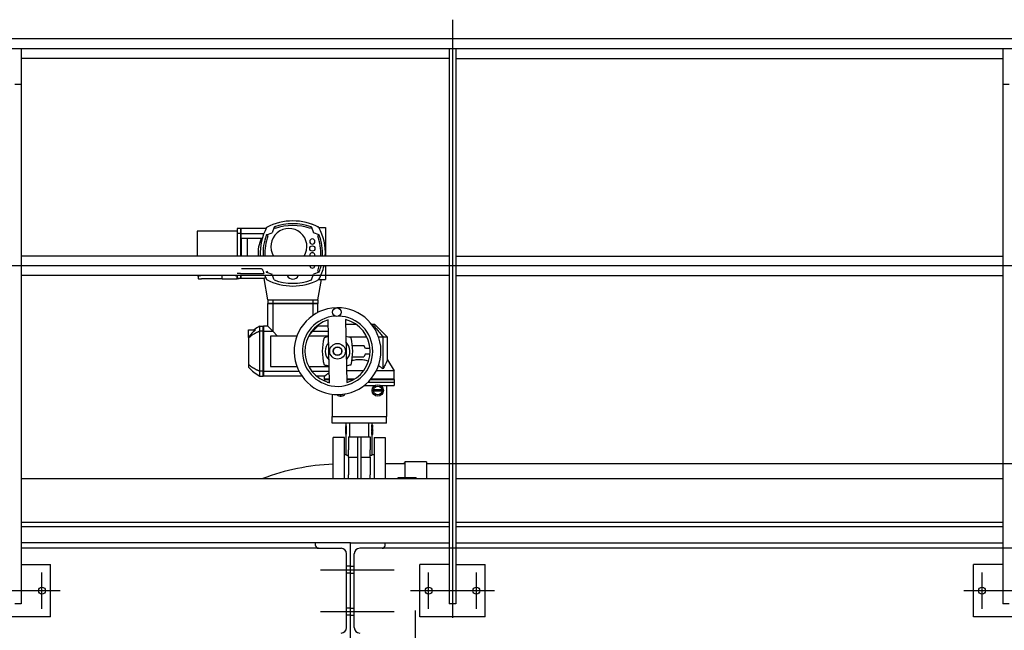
# Model space of a CAD drawing. Extents: x -89225 to 110569, y 13360 to 87647.
# Tile 391 of 478: x 79856 to 82122, y 66833 to 68239. Entities that reach past the tile are written whole.
import ezdxf

# ---------------------------------------------------------------- set-up
doc = ezdxf.new("R2010")
doc.units = 0
doc.layers.add('Iv-Lines 035', color=4, linetype='Continuous')

# ---------------------------------------------------------------- blocks, each defined once
blk = doc.blocks.new('Bordes been 4 ZAZ')
for p, q in [((1197655.1, -963131.1, 1600), (1197655.1, -964508.4, 1600)), ((1204275.1, -963175.4, 1600), (1196463.7, -963175.4, 1600)), ((1204263.9, -963197.9, 1600), (1196412, -963197.9, 1600)), ((1196662.6, -963197.9, 1600), (1196647.6, -963197.9, 1600)), ((1196662.6, -963197.9, 1600), (1196662.6, -964475.9, 1600)), ((1197647.6, -963197.9, 1600), (1197647.6, -964475.9, 1600)), ((1197662.6, -963197.9, 1600), (1197662.6, -964475.9, 1600)), ((1198921.6, -963197.9, 1600), (1198921.6, -964475.9, 1600)), ((1198936.6, -963197.9, 1600), (1198921.6, -963197.9, 1600)), ((1197647.6, -963220.4, 1600), (1196662.6, -963220.4, 1600)), ((1197662.6, -963220.4), (1198921.6, -963220.4)), ((1196662.6, -963280.2, 1600), (1196647.6, -963280.2, 1600)), ((1198936.6, -963280.2, 1600), (1198921.6, -963280.2, 1600)), ((1197647.6, -963675.4, 1600), (1196662.6, -963675.4, 1600)), ((1197662.6, -963675.4), (1198921.6, -963675.4)), ((1204263.9, -963697.9, 1600), (1196463.7, -963697.9, 1600)), ((1197647.6, -963720.4, 1600), (1196662.6, -963720.4, 1600)), ((1197662.6, -963720.4), (1198921.6, -963720.4)), ((1196662.6, -964187.9), (1197647.6, -964187.9)), ((1197662.6, -964187.9), (1198921.6, -964187.9)), ((1196662.6, -964287.9), (1197647.6, -964287.9)), ((1196662.6, -964297.9, 1600), (1197647.6, -964297.9, 1600)), ((1197662.6, -964287.9), (1198921.6, -964287.9)), ((1197662.6, -964297.9, 1600), (1198921.6, -964297.9, 1600)), ((1197420.1, -964335.9, 1600), (1196662.6, -964335.9, 1600)), ((1197346.6, -964348.4, 1600), (1196662.6, -964348.4, 1600)), ((1197340.1, -964341.9, 1600), (1197340.1, -964335.9, 1600)), ((1197346.6, -964348.4, 1600), (1197398.6, -964348.4, 1600)), ((1197420.1, -964335.9, 1600), (1197647.6, -964335.9, 1600)), ((1197420.1, -964555.9, 1600), (1197420.1, -964335.9, 1600)), ((1197420.1, -964555.9, 1600), (1197420.1, -964335.9, 1600)), ((1197493.6, -964348.4, 1600), (1197441.6, -964348.4, 1600)), ((1201509.6, -964348.4, 1600), (1197493.6, -964348.4, 1600)), ((1197500.1, -964341.9, 1600), (1197500.1, -964335.9, 1600)), ((1197662.6, -964335.9, 1600), (1198921.6, -964335.9, 1600)), ((1197411.1, -964530.9, 1600), (1197411.1, -964360.9, 1600)), ((1197420.1, -964437.9, 1600), (1197420.1, -964357.9, 1600)), ((1197420.1, -964437.9, 1600), (1197420.1, -964357.9, 1600)), ((1197429.1, -964530.9, 1600), (1197429.1, -964360.9, 1600)), ((1196662.6, -964385.9, 1600), (1196730.1, -964385.9, 1600)), ((1196730.1, -964505.9, 1600), (1196730.1, -964385.9, 1600)), ((1197420.1, -964389.4, 1600), (1197412.1, -964389.4, 1600)), ((1197420.1, -964389.4, 1600), (1197428.1, -964389.4, 1600)), ((1197647.6, -964385.9, 1600), (1197580.1, -964385.9, 1600)), ((1197580.1, -964505.9, 1600), (1197580.1, -964385.9, 1600)), ((1197662.6, -964385.9, 1600), (1197730.1, -964385.9, 1600)), ((1197730.1, -964505.9, 1600), (1197730.1, -964385.9, 1600)), ((1198921.6, -964385.9, 1600), (1198854.1, -964385.9, 1600)), ((1198854.1, -964505.9, 1600), (1198854.1, -964385.9, 1600)), ((1196710.1, -964487.9, 1600), (1196710.1, -964403.9, 1600)), ((1197351.1, -964397.9, 1600), (1197521, -964397.9, 1600)), ((1197420.1, -964405.4, 1600), (1197412.1, -964405.4, 1600)), ((1197420.1, -964405.4, 1600), (1197428.1, -964405.4, 1600)), ((1197600.1, -964487.9, 1600), (1197600.1, -964403.9, 1600)), ((1197710.1, -964487.9, 1600), (1197710.1, -964403.9, 1600)), ((1198874.1, -964487.9, 1600), (1198874.1, -964403.9, 1600)), ((1196752.1, -964445.9, 1600), (1196558.1, -964445.9, 1600)), ((1197752.1, -964445.9, 1600), (1197558.1, -964445.9, 1600)), ((1199026.1, -964445.9, 1600), (1198832.1, -964445.9, 1600)), ((1196662.6, -964475.9, 1600), (1196647.6, -964475.9, 1600)), ((1197662.6, -964475.9, 1600), (1197647.6, -964475.9, 1600)), ((1198936.6, -964475.9, 1600), (1198921.6, -964475.9, 1600)), ((1196730.1, -964505.9, 1600), (1196580.1, -964505.9, 1600)), ((1197351.1, -964493.9, 1600), (1197521, -964493.9, 1600)), ((1197420.1, -964486.4, 1600), (1197412.1, -964486.4, 1600)), ((1197420.1, -964502.4, 1600), (1197412.1, -964502.4, 1600)), ((1197420.1, -964486.4, 1600), (1197428.1, -964486.4, 1600)), ((1197420.1, -964502.4, 1600), (1197428.1, -964502.4, 1600)), ((1197570.1, -964680, 1600), (1197570.1, -964491.4, 1600)), ((1197730.1, -964505.9, 1600), (1197580.1, -964505.9, 1600)), ((1199004.1, -964505.9, 1600), (1198854.1, -964505.9, 1600))]:
    blk.add_line(p, q)
for centre in [(1196710.1, -964445.9, 1600), (1197600.1, -964445.9, 1600), (1197710.1, -964445.9, 1600), (1198874.1, -964445.9, 1600)]:
    blk.add_circle(centre, 8)
for centre, radius, start, end in [((1197346.6, -964341.9, 1600), 6.5, 180, 270), ((1197398.6, -964360.9, 1600), 12.5, 0, 90), ((1197441.6, -964360.9, 1600), 12.5, 90, 180), ((1197493.6, -964341.9, 1600), 6.5, 270, 0), ((1197398.6, -964530.9, 1600), 12.5, 270, 0), ((1197441.6, -964530.9, 1600), 12.5, 180, 270)]:
    blk.add_arc(centre, radius, start, end)
blk = doc.blocks.new('Beuchtingstank doorsnede')
for p, q in [((1193137.4, -937645.2), (1193137.4, -937656.6)), ((1193145.4, -937645.2), (1193137.4, -937645.2)), ((1193145.4, -937645.7), (1193145.9, -937645.2)), ((1193145.4, -937645.2), (1193145.4, -937656.6)), ((1193145.9, -937645.2), (1193145.9, -937656.6)), ((1193203.9, -937645.2), (1193145.9, -937645.2)), ((1193222.4, -937642), (1193217.7, -937655)), ((1193223.3, -937641.7), (1193224.6, -937645.4)), ((1193307.6, -937641.7), (1193306.3, -937645.4)), ((1193308.5, -937642), (1193313.2, -937655)), ((1193325.8, -937642.7), (1193340.9, -937642.7)), ((1193340.9, -937642.7), (1193340.9, -937708.6)), ((1193045.4, -937651.2), (1193045.4, -937708.6)), ((1193137.4, -937651.2), (1193045.4, -937651.2)), ((1193137.4, -937656.6), (1193137.4, -937708.6)), ((1193145.4, -937656.6), (1193137.4, -937656.6)), ((1193145.4, -937656.6), (1193145.4, -937656.9)), ((1193145.4, -937656.9), (1193145.4, -937708.6)), ((1193145.9, -937656.6), (1193198.9, -937656.6)), ((1193145.9, -937656.6), (1193145.9, -937708.6)), ((1193147.4, -937708.6), (1193147.4, -937667.7)), ((1193147.4, -937667.7), (1193160.4, -937667.7)), ((1193160.4, -937667.7), (1193160.4, -937708.6)), ((1193160.4, -937667.7), (1193193.5, -937667.7)), ((1193193.5, -937667.7), (1193195.2, -937667.7)), ((1193204.4, -937660.6), (1193208.1, -937661.9)), ((1193204.7, -937659.7), (1193217.7, -937655)), ((1193326.2, -937659.7), (1193313.2, -937655)), ((1193322.8, -937661.9), (1193326.5, -937660.6)), ((1193160.4, -937737.7), (1193147.4, -937737.7)), ((1193193.5, -937737.7), (1193160.4, -937737.7)), ((1193193.5, -937737.7), (1193195.2, -937737.7)), ((1193340.9, -937731.1), (1193340.9, -937762.7)), ((1193045.4, -937753.6), (1193045.4, -937754.2)), ((1193051.7, -937754.2), (1193045.4, -937754.2)), ((1193048.1, -937760.7), (1193047.9, -937760.7)), ((1193048.1, -937760.7), (1193048.1, -937754.2)), ((1193048.1, -937760.7), (1193055.1, -937760.7)), ((1193102.8, -937760.7), (1193055.1, -937760.7)), ((1193102.8, -937760.7), (1193102.8, -937753.6)), ((1193102.8, -937760.7), (1193137.2, -937760.7)), ((1193137.4, -937754.2), (1193135.7, -937754.2)), ((1193137.2, -937760.7), (1193137.2, -937754.2)), ((1193142, -937760.7), (1193137.2, -937760.7)), ((1193145.4, -937748.9), (1193137.4, -937748.9)), ((1193137.4, -937753.6), (1193137.4, -937760.2)), ((1193145.4, -937760.2), (1193137.4, -937760.2)), ((1193142, -937760.7), (1193142, -937760.2)), ((1193145.4, -937748.6), (1193145.4, -937748.9)), ((1193145.4, -937753.6), (1193145.4, -937760.2)), ((1193145.4, -937759.7), (1193145.9, -937760.2)), ((1193145.9, -937748.9), (1193198.9, -937748.9)), ((1193145.9, -937753.6), (1193145.9, -937760.2)), ((1193199.2, -937760.2), (1193145.9, -937760.2)), ((1193207.9, -937809.7), (1193199.2, -937760.2)), ((1193204.4, -937744.9), (1193208.1, -937743.6)), ((1193204.7, -937745.8), (1193217.7, -937750.5)), ((1193222.4, -937763.5), (1193218.8, -937753.6)), ((1193308.5, -937763.5), (1193313.2, -937750.5)), ((1193326.2, -937745.8), (1193313.2, -937750.5)), ((1193322.8, -937743.6), (1193326.5, -937744.9)), ((1193322.9, -937809.7), (1193331.2, -937762.7)), ((1193325.8, -937762.7), (1193340.9, -937762.7)), ((1193207.9, -937809.7), (1193219.3, -937809.7)), ((1193207.9, -937809.7), (1193207.9, -937817.7)), ((1193207.9, -937817.7), (1193219.3, -937817.7)), ((1193208.4, -937817.7), (1193207.9, -937818.2)), ((1193219.3, -937818.2), (1193207.9, -937818.2)), ((1193207.9, -937870.2), (1193207.9, -937818.2)), ((1193219.3, -937809.7), (1193219.3, -937817.7)), ((1193219.3, -937809.7), (1193265.4, -937809.7)), ((1193219.3, -937817.7), (1193311.6, -937817.7)), ((1193311.6, -937818.2), (1193219.3, -937818.2)), ((1193219.3, -937818.2), (1193219.3, -937881.6)), ((1193265.4, -937809.7), (1193311.6, -937809.7)), ((1193311.6, -937809.7), (1193311.6, -937817.7)), ((1193311.6, -937809.7), (1193322.9, -937809.7)), ((1193311.6, -937817.7), (1193322.9, -937817.7)), ((1193311.6, -937818.2), (1193311.6, -937845.4)), ((1193322.9, -937818.2), (1193311.6, -937818.2)), ((1193322.4, -937817.7), (1193322.9, -937818.2)), ((1193322.9, -937809.7), (1193322.9, -937817.7)), ((1193322.9, -937838.7), (1193322.9, -937818.2)), ((1193189.4, -937881.6), (1193189.4, -937870.2)), ((1193189.4, -937870.2), (1193197.4, -937870.2)), ((1193197.4, -937881.6), (1193197.4, -937870.2)), ((1193197.4, -937870.7), (1193197.9, -937870.2)), ((1193197.9, -937870.2), (1193197.9, -937881.6)), ((1193207.9, -937870.2), (1193197.9, -937870.2)), ((1193207.9, -937870.2), (1193219.3, -937881.6)), ((1193322.9, -937870.2), (1193311.6, -937881.6)), ((1193322.9, -937870.2), (1193322.9, -937868.1)), ((1193347.3, -937870.2), (1193322.9, -937870.2)), ((1193349.9, -938000.4), (1193347, -937855.9)), ((1193387, -937855.1), (1193389.9, -937999.6)), ((1193387.2, -937865.2), (1193387.5, -937865.2)), ((1193387.5, -937865.2), (1193409.9, -937865.2)), ((1193446.5, -937865.2), (1193449.4, -937865.2)), ((1193449.4, -937865.2), (1193453.4, -937865.2)), ((1193453.4, -937865.2), (1193483.4, -937895.2)), ((1193163.4, -937878.7), (1193179.3, -937878.7)), ((1193163.4, -937896.5), (1193163.4, -937878.7)), ((1193163.4, -937896.5), (1193163.4, -937897.3)), ((1193163.4, -937897.3), (1193163.4, -937958.2)), ((1193189.4, -937973.9), (1193189.4, -937881.6)), ((1193197.4, -937881.6), (1193189.4, -937881.6)), ((1193197.4, -937973.9), (1193197.4, -937881.6)), ((1193197.9, -937881.6), (1193219.3, -937881.6)), ((1193197.9, -937881.6), (1193197.9, -937973.9)), ((1193214, -937892.7), (1193214, -937962.7)), ((1193274.8, -937892.7), (1193214, -937892.7)), ((1193219.3, -937881.6), (1193230.4, -937892.7)), ((1193347.8, -937892.7), (1193302.1, -937892.7)), ((1193311.6, -937881.6), (1193304.3, -937888.9)), ((1193311.6, -937878.8), (1193311.6, -937881.6)), ((1193311.6, -937881.6), (1193347.5, -937881.6)), ((1193436, -937895.2), (1193393.3, -937895.2)), ((1193473.1, -937895.2), (1193463, -937895.2)), ((1193483.4, -937895.2), (1193473.1, -937895.2)), ((1193473.1, -937968.2), (1193473.1, -937895.2)), ((1193483.4, -937947.3), (1193483.4, -937895.2)), ((1193402.8, -937914.7), (1193429.3, -937914.7)), ((1193433, -937921.7), (1193429.3, -937914.7)), ((1193443.2, -937921.7), (1193433, -937921.7)), ((1193402.8, -937940.7), (1193429.3, -937940.7)), ((1193433, -937933.7), (1193429.3, -937940.7)), ((1193433, -937933.7), (1193443.2, -937933.7)), ((1193163.4, -937958.2), (1193163.4, -937964.3)), ((1193214, -937962.7), (1193274.8, -937962.7)), ((1193302.1, -937962.7), (1193349.1, -937962.7)), ((1193483.4, -937947.3), (1193498.4, -937972.7)), ((1193189.4, -937985.2), (1193189.4, -937973.9)), ((1193197.4, -937973.9), (1193189.4, -937973.9)), ((1193189.4, -937985.2), (1193197.4, -937985.2)), ((1193197.4, -937985.2), (1193197.4, -937973.9)), ((1193197.4, -937984.7), (1193197.9, -937985.2)), ((1193197.9, -937973.9), (1193279.8, -937973.9)), ((1193197.9, -937973.9), (1193197.9, -937985.2)), ((1193286.6, -937985.2), (1193197.9, -937985.2)), ((1193309.4, -937973.9), (1193349.3, -937973.9)), ((1193338.4, -937985.2), (1193320.3, -937985.2)), ((1193338.4, -937992.2), (1193338.4, -937985.2)), ((1193428.5, -937972.7), (1193389.3, -937972.7)), ((1193498.4, -937972.7), (1193457.8, -937972.7)), ((1193498.4, -937992.2), (1193498.4, -937972.7)), ((1193349.7, -937992.2), (1193338.4, -937992.2)), ((1193338.9, -937992.7), (1193338.4, -937992.2)), ((1193338.4, -937992.7), (1193349.7, -937992.7)), ((1193338.4, -937992.7), (1193338.4, -937996.5)), ((1193344.3, -937998.7), (1193349.8, -937998.7)), ((1193345.8, -937999.2), (1193349.8, -937999.2)), ((1193406.7, -937992.2), (1193389.7, -937992.2)), ((1193389.7, -937992.7), (1193405.9, -937992.7)), ((1193389.8, -937998.7), (1193392.6, -937998.7)), ((1193389.8, -937999.2), (1193391.1, -937999.2)), ((1193429.8, -938006.7), (1193454.9, -938006.7)), ((1193438.4, -937999.2), (1193498.4, -937999.2)), ((1193438.9, -937998.7), (1193498.4, -937998.7)), ((1193444.4, -937992.7), (1193498.4, -937992.7)), ((1193498.4, -937992.2), (1193444.9, -937992.2)), ((1193467, -938006.7), (1193498.4, -938006.7)), ((1193480.9, -938006.7), (1193480.9, -938078.2)), ((1193497.9, -937992.7), (1193498.4, -937992.2)), ((1193497.9, -937998.7), (1193498.4, -937999.2)), ((1193498.4, -937992.7), (1193498.4, -937998.7)), ((1193498.4, -937999.2), (1193498.4, -938006.7)), ((1193355.9, -938027), (1193355.9, -938078.2)), ((1193470, -938017), (1193451.9, -938017)), ((1193451.9, -938019.5), (1193451.9, -938017)), ((1193470, -938019.5), (1193451.9, -938019.5)), ((1193470, -938019.5), (1193470, -938017)), ((1193355.9, -938078.2), (1193480.9, -938078.2)), ((1193356.4, -938078.7), (1193355.9, -938078.2)), ((1193480.9, -938078.7), (1193355.9, -938078.7)), ((1193355.9, -938093.7), (1193355.9, -938078.7)), ((1193480.4, -938078.7), (1193480.9, -938078.2)), ((1193480.9, -938093.7), (1193480.9, -938078.7)), ((1193480.9, -938093.7), (1193355.9, -938093.7)), ((1193387.4, -938099.7), (1193388.2, -938099.7)), ((1193387.4, -938100.9), (1193387.4, -938099.7)), ((1193387.4, -938100.9), (1193388, -938100.9)), ((1193387.5, -938102.5), (1193387.4, -938102.5)), ((1193387.4, -938116), (1193387.4, -938102.5)), ((1193387.5, -938112), (1193387.5, -938102.5)), ((1193388, -938102.5), (1193387.5, -938102.5)), ((1193388, -938106.2), (1193388, -938100.9)), ((1193388.2, -938118.7), (1193388.2, -938099.7)), ((1193389.2, -938099.7), (1193388.2, -938099.7)), ((1193388.4, -938099.7), (1193388.4, -938093.7)), ((1193389.2, -938118.7), (1193389.2, -938099.7)), ((1193396.5, -938124.9), (1193396.5, -938093.7)), ((1193440.4, -938124.9), (1193440.4, -938093.7)), ((1193447.1, -938097.7), (1193448.2, -938097.7)), ((1193447.1, -938103.7), (1193447.1, -938097.7)), ((1193447.1, -938103.7), (1193448.2, -938103.7)), ((1193448.9, -938097.7), (1193448.2, -938097.7)), ((1193448.2, -938103.7), (1193448.2, -938097.7)), ((1193448.2, -938103.7), (1193448.9, -938103.7)), ((1193448.3, -938100.3), (1193448.3, -938098.4)), ((1193448.3, -938098.4), (1193448.9, -938098.4)), ((1193448.9, -938100.3), (1193448.3, -938100.3)), ((1193448.3, -938103.1), (1193448.3, -938101)), ((1193448.3, -938101), (1193448.9, -938101)), ((1193448.9, -938103.1), (1193448.3, -938103.1)), ((1193448.4, -938097.7), (1193448.4, -938093.7)), ((1193448.4, -938097.7), (1193448.6, -938097.7)), ((1193448.4, -938105.7), (1193448.4, -938103.7)), ((1193448.4, -938103.8), (1193448.5, -938103.8)), ((1193448.9, -938098.4), (1193448.9, -938097.7)), ((1193448.9, -938097.7), (1193449, -938097.7)), ((1193448.9, -938101), (1193448.9, -938100.3)), ((1193448.9, -938103.7), (1193448.9, -938103.1)), ((1193448.9, -938103.7), (1193449.2, -938103.7)), ((1193449.1, -938097.7), (1193449, -938097.7)), ((1193449.1, -938097.7), (1193449.4, -938097.7)), ((1193449.2, -938103.7), (1193449.3, -938103.7)), ((1193449.3, -938103.7), (1193449.4, -938103.7)), ((1193449.4, -938097.7), (1193449.4, -938097.7)), ((1193449.4, -938097.7), (1193449.4, -938097.7)), ((1193449.4, -938098.4), (1193449.4, -938097.7)), ((1193449.4, -938097.7), (1193449.4, -938097.7)), ((1193449.4, -938098.4), (1193449.4, -938097.7)), ((1193449.4, -938098.4), (1193449.4, -938098.4)), ((1193449.4, -938103.7), (1193449.4, -938098.4)), ((1193449.4, -938098.4), (1193449.4, -938098.4)), ((1193358.4, -938221.1), (1193358.4, -938126.2)), ((1193384.4, -938126.2), (1193358.4, -938126.2)), ((1193384.4, -938221.1), (1193384.4, -938126.2)), ((1193387.4, -938116), (1193387.4, -938116)), ((1193387.5, -938116), (1193387.4, -938116)), ((1193388, -938117.5), (1193387.4, -938117.5)), ((1193387.4, -938118.7), (1193387.4, -938117.5)), ((1193388.2, -938118.7), (1193387.4, -938118.7)), ((1193387.6, -938106.2), (1193387.5, -938106.2)), ((1193387.5, -938116), (1193387.5, -938110.3)), ((1193387.5, -938116), (1193387.5, -938116)), ((1193388, -938116), (1193387.5, -938116)), ((1193387.6, -938112), (1193387.6, -938106.2)), ((1193387.8, -938106.2), (1193387.6, -938106.2)), ((1193388, -938106.2), (1193387.8, -938106.2)), ((1193387.9, -938107.4), (1193388, -938107.4)), ((1193388, -938117.5), (1193388, -938107.4)), ((1193389.2, -938118.7), (1193388.2, -938118.7)), ((1193388.4, -938166.2), (1193388.4, -938118.7)), ((1193393.4, -938124.9), (1193443.4, -938124.9)), ((1193393.4, -938124.9), (1193393.4, -938155.1)), ((1193414.4, -938125.7), (1193414.4, -938178.8)), ((1193422.4, -938125.7), (1193422.4, -938178.8)), ((1193443.4, -938124.9), (1193443.4, -938155.1)), ((1193447.2, -938105.7), (1193448.2, -938105.7)), ((1193447.2, -938111.7), (1193447.2, -938105.7)), ((1193447.2, -938111.7), (1193448.2, -938111.7)), ((1193447.7, -938113.7), (1193448.7, -938113.7)), ((1193447.7, -938119.7), (1193447.7, -938113.7)), ((1193447.7, -938119.7), (1193448.7, -938119.7)), ((1193448.6, -938105.7), (1193448.2, -938105.7)), ((1193448.2, -938111.7), (1193448.2, -938105.7)), ((1193448.2, -938111.7), (1193448.6, -938111.7)), ((1193448.4, -938111.1), (1193448.4, -938106.4)), ((1193448.4, -938106.4), (1193448.6, -938106.4)), ((1193448.4, -938106.6), (1193448.8, -938106.6)), ((1193448.4, -938108.7), (1193448.9, -938108.7)), ((1193448.4, -938110.6), (1193448.8, -938110.6)), ((1193448.6, -938111.1), (1193448.4, -938111.1)), ((1193448.4, -938113.7), (1193448.4, -938111.7)), ((1193448.4, -938111.8), (1193449.2, -938111.8)), ((1193448.4, -938166.2), (1193448.4, -938119.7)), ((1193448.4, -938119.8), (1193448.9, -938119.8)), ((1193448.6, -938105.7), (1193449.1, -938105.7)), ((1193448.6, -938111.7), (1193449.1, -938111.7)), ((1193449, -938113.7), (1193448.7, -938113.7)), ((1193448.7, -938119.7), (1193448.7, -938113.7)), ((1193448.7, -938119.7), (1193448.8, -938119.7)), ((1193448.8, -938116.6), (1193448.8, -938114.4)), ((1193448.8, -938114.4), (1193449, -938114.4)), ((1193448.8, -938114.5), (1193449.1, -938114.5)), ((1193448.8, -938115.5), (1193449.1, -938115.5)), ((1193449, -938116.6), (1193448.8, -938116.6)), ((1193448.8, -938119.7), (1193448.8, -938117.3)), ((1193448.8, -938117.3), (1193449, -938117.3)), ((1193448.8, -938119.7), (1193449.3, -938119.7)), ((1193449, -938113.7), (1193449.3, -938113.7)), ((1193449.2, -938105.7), (1193449.1, -938105.7)), ((1193449.1, -938111.7), (1193449.1, -938105.7)), ((1193449.1, -938111.7), (1193449.2, -938111.7)), ((1193449.2, -938105.7), (1193449.4, -938105.7)), ((1193449.2, -938111.7), (1193449.2, -938107.3)), ((1193449.2, -938111.7), (1193449.4, -938111.7)), ((1193449.4, -938113.7), (1193449.3, -938113.7)), ((1193449.3, -938119.7), (1193449.3, -938113.7)), ((1193449.3, -938119.7), (1193449.4, -938119.7)), ((1193449.4, -938111.7), (1193449.4, -938105.7)), ((1193449.4, -938105.7), (1193449.4, -938105.7)), ((1193449.4, -938110.2), (1193449.4, -938105.7)), ((1193449.4, -938105.7), (1193449.4, -938105.7)), ((1193449.4, -938107.5), (1193449.4, -938106.1)), ((1193449.4, -938107.4), (1193449.4, -938107.4)), ((1193449.4, -938107.5), (1193449.4, -938107.5)), ((1193449.4, -938109.5), (1193449.4, -938109.5)), ((1193449.4, -938111.7), (1193449.4, -938110.2)), ((1193449.4, -938111.2), (1193449.4, -938111.2)), ((1193449.4, -938111.7), (1193449.4, -938111.7)), ((1193449.4, -938111.7), (1193449.4, -938111.7)), ((1193449.4, -938111.7), (1193449.4, -938111.7)), ((1193449.4, -938113.7), (1193449.4, -938113.7)), ((1193449.4, -938118.2), (1193449.4, -938113.7)), ((1193449.4, -938113.7), (1193449.4, -938113.7)), ((1193449.4, -938119.7), (1193449.4, -938113.7)), ((1193449.4, -938119.7), (1193449.4, -938115.3)), ((1193449.4, -938119.7), (1193449.4, -938119.7)), ((1193449.4, -938119.7), (1193449.4, -938119.7)), ((1193452.4, -938126.2), (1193452.4, -938221.1)), ((1193452.4, -938126.2), (1193478.4, -938126.2)), ((1193478.4, -938126.2), (1193478.4, -938221.1)), ((1193388.4, -938166.2), (1193384.4, -938166.2)), ((1193393.4, -938171.8), (1193393.4, -938155.1)), ((1193393.4, -938171.8), (1193393.4, -938212.7)), ((1193393.4, -938171.8), (1193414.4, -938171.8)), ((1193422.4, -938171.8), (1193443.4, -938171.8)), ((1193443.4, -938171.8), (1193443.4, -938155.1)), ((1193443.4, -938171.8), (1193443.4, -938212.7)), ((1193452.4, -938166.2), (1193448.4, -938166.2)), ((1193414.4, -938178.8), (1193414.4, -938221.1)), ((1193422.4, -938178.8), (1193422.4, -938221.1)), ((1193523, -938187.2), (1193478.4, -938187.2)), ((1193500.8, -938187.2), (1193500.8, -938187.2)), ((1193523, -938185.6), (1193520.9, -938185.6)), ((1193520.9, -938185.6), (1193520.9, -938187.2)), ((1193523, -938182.2), (1193523, -938219.1)), ((1193573, -938182.2), (1193523, -938182.2)), ((1193573, -938182.2), (1193573, -938221.1)), ((1197679.1, -938187.2), (1193573, -938187.2)), ((1193393.4, -938221.1), (1193393.4, -938212.7)), ((1193443.4, -938221.1), (1193443.4, -938212.7)), ((1193549.6, -938219.1), (1193507.2, -938219.1)), ((1193507.2, -938219.1), (1193507.2, -938221.1)), ((1193549.6, -938219.1), (1193549.6, -938221.1))]:
    blk.add_line(p, q)
for centre, radius in [((1193310.4, -937691.2), 6), ((1193366.7, -937837.8), 10), ((1193368.4, -937927.7), 18), ((1193368.4, -937927.7), 10), ((1193368.4, -937927.7), 9.5), ((1193460.9, -938018.2), 13), ((1193460.9, -938018.2), 10)]:
    blk.add_circle(centre, radius)
for centre, radius, start, end in [((1193265.4, -937757.7), 130, 62.4072, 117.5928), ((1193265.5, -937757.7), 130, 62.431, 90.017), ((1193265.5, -937757.7), 130, 62.4548, 90.0339), ((1193320.4, -937702.7), 130, 152.4072, 182.6011), ((1193320.4, -937702.7), 130, 152.4548, 153.7713), ((1193320.4, -937702.7), 130, 152.431, 153.76), ((1193265.5, -937757.7), 130, 117.6085, 117.6166), ((1193265.5, -937757.7), 130, 117.6323, 117.6405), ((1193256.4, -937686.7), 41.5, 328.1497, 211.8503), ((1193265.4, -937757.7), 123.5, 109.97, 110.4044), ((1193265.4, -937757.7), 123.5, 70.03, 109.97), ((1193265.4, -937757.7), 119.5, 70.03, 109.97), ((1193265.4, -937757.7), 123.5, 69.5956, 70.03), ((1193210.4, -937702.8), 130, 27.6323, 27.6405), ((1193210.4, -937702.8), 130, 27.6085, 27.6166), ((1193210.4, -937702.7), 130, 357.3989, 27.5928), ((1193265.4, -937702.7), 80, 154.0555, 184.2291), ((1193320.4, -937702.7), 123.5, 160.03, 182.7381), ((1193320.4, -937702.7), 119.5, 160.03, 182.8298), ((1193320.4, -937702.7), 123.5, 159.5956, 160.03), ((1193310.4, -937675.2), 6, 0, 180), ((1193210.4, -937702.7), 119.5, 357.1702, 19.97), ((1193210.4, -937702.7), 123.5, 19.97, 20.4044), ((1193210.4, -937702.7), 123.5, 357.2619, 19.97), ((1193310.4, -937675.2), 6, 180, 0), ((1193310.4, -937707.2), 6, 346.5105, 193.4895), ((1193320.4, -937702.7), 130, 195.6185, 200.8133), ((1193310.4, -937730.2), 6, 188.6231, 351.3769), ((1193210.4, -937702.7), 119.5, 340.03, 346.2519), ((1193210.4, -937702.7), 130, 332.4072, 347.3815), ((1193210.4, -937702.7), 123.5, 340.03, 346.7055), ((1193320.4, -937702.7), 130, 203.0501, 207.5928), ((1193320.4, -937702.7), 123.5, 199.97, 200.4044), ((1193265.4, -937647.7), 130, 242.4072, 297.5928), ((1193265.4, -937647.7), 123.5, 249.5956, 290.4044), ((1193265.4, -937747.7), 14, 204.923, 335.077), ((1193210.4, -937702.7), 123.5, 339.5956, 340.03), ((1193368.4, -937927.7), 100, 91.5354, 90.6939), ((1193368.4, -937927.7), 81, 94.0772, 88.1521), ((1193233.1, -937951), 91.8, 118.3786, 128.0729), ((1193368.4, -937927.7), 75, 106.5806, 255.6486), ((1193368.4, -937927.7), 75, 286.5806, 75.6486), ((1193458.4, -937927.7), 125, 165.605, 194.395), ((1193368.4, -938017.7), 125, 99.5095, 104.395), ((1193368.4, -938017.7), 125, 75.605, 81.0938), ((1193278.4, -937927.7), 125, 345.605, 14.395), ((1193368.4, -937927.7), 28.5, 135.6879, 226.5414), ((1193368.4, -937927.7), 28.5, 315.6879, 46.5414), ((1193368.4, -937927.7), 20.1, 175.5704, 186.6589), ((1193368.4, -937927.7), 20.1, 355.5704, 6.6589), ((1193233.1, -937904.5), 91.8, 220.6643, 241.6214), ((1193368.4, -937837.7), 125, 255.605, 261.0938), ((1193368.4, -937837.7), 125, 279.5095, 284.395), ((1193375.9, -938018.2), 13, 226.8891, 322.5858), ((1193375.9, -938018.2), 10, 250.3002, 299.1747), ((1193380.4, -938704.7), 517.5, 92.4364, 110.8608)]:
    blk.add_arc(centre, radius, start, end)
for centre, major_axis, ratio, start_param, end_param in [((1193051.7, -937702.7), (0, -51.5), 0.133339, 0, 0.152845), ((1193388.4, -938116.9), (0, 151.3), 0.403245, 4.799471, 4.839365), ((1193388.4, -938115.7), (0, 160.7), 0.379542, 4.797335, 4.824223), ((1192969.2, -938090.2), (480.2, 0), 0.934666, 6.256776, 6.266359), ((1193388.4, -938092.9), (0, -151.2), 0.403446, 1.498796, 1.538536), ((1193786.7, -938116.5), (-399.2, 0), 0.920505, 6.266278, 6.281888), ((1193448.4, -938113.4), (0, 143.7), 0.424475, 1.520975, 1.560913), ((1193448.4, -938124.1), (0, 143.7), 0.424475, 1.454681, 1.514408), ((1193448.4, -938121), (0, 143.7), 0.424475, 1.46778, 1.507839), ((1193388.4, -938114.1), (0, 95), 0.642148, 4.752753, 4.799985), ((1193388.4, -938115.7), (0, 95), 0.642148, 4.753542, 4.800776), ((1193387.8, -938107.5), (61.6, 0), 0.099504, 6.280676, 6.293224), ((1193388.4, -938118.8), (0, 95), 0.642148, 4.718694, 4.765851), ((1193388.4, -938120.4), (0, 95), 0.642148, 4.719482, 4.76664)]:
    blk.add_ellipse(centre, major_axis=major_axis, ratio=ratio, start_param=start_param, end_param=end_param)
for points, knots in [([(1193145.4, -937656.9), (1193145.5, -937656.9), (1193145.5, -937656.9), (1193145.6, -937656.8), (1193145.6, -937656.8), (1193145.7, -937656.8), (1193145.7, -937656.7), (1193145.7, -937656.7), (1193145.8, -937656.7), (1193145.8, -937656.6), (1193145.9, -937656.6), (1193145.9, -937656.6), (1193145.9, -937656.6)], [0, 0, 0, 0, 0.1811348, 0.1811348, 0.1811348, 0.3622695, 0.3622695, 0.3622695, 0.5434043, 0.5434043, 0.5434043, 0.7245391, 0.7245391, 0.7245391, 0.7245391]), ([(1193145.4, -937748.6), (1193145.5, -937748.6), (1193145.6, -937748.7), (1193145.7, -937748.8), (1193145.8, -937748.8), (1193145.9, -937748.9), (1193145.9, -937748.9)], [0, 0, 0, 0, 0.1811348, 0.3622695, 0.5434043, 0.724539, 0.724539, 0.724539, 0.724539]), ([(1193202.6, -937757.7), (1193201.7, -937758.4), (1193201, -937758.9), (1193199.6, -937759.9), (1193199.2, -937760.2), (1193199.2, -937760.2)], [-13.160553, -13.160553, -13.160553, -13.160553, -12.278575, -12.278575, -10.94304, -10.94304, -10.94304, -10.94304]), ([(1193219.6, -937817.7), (1193219.6, -937817.8), (1193219.6, -937817.8), (1193219.5, -937817.9), (1193219.5, -937817.9), (1193219.5, -937818), (1193219.4, -937818), (1193219.4, -937818), (1193219.4, -937818.1), (1193219.3, -937818.1), (1193219.3, -937818.2), (1193219.3, -937818.2), (1193219.3, -937818.2)], [0, 0, 0, 0, 0.1811347, 0.1811347, 0.1811347, 0.3622695, 0.3622695, 0.3622695, 0.5434042, 0.5434042, 0.5434042, 0.7245391, 0.7245391, 0.7245391, 0.7245391]), ([(1193311.6, -937818.2), (1193311.6, -937818.2), (1193311.6, -937818.2), (1193311.5, -937818.1), (1193311.5, -937818.1), (1193311.5, -937818), (1193311.5, -937818), (1193311.4, -937818), (1193311.4, -937817.9), (1193311.4, -937817.9), (1193311.3, -937817.8), (1193311.3, -937817.8), (1193311.3, -937817.7)], [0, 0, 0, 0, 0.1811348, 0.1811348, 0.1811348, 0.3622696, 0.3622696, 0.3622696, 0.5434044, 0.5434044, 0.5434044, 0.7245391, 0.7245391, 0.7245391, 0.7245391]), ([(1193449.4, -937865.2), (1193449.9, -937865.9), (1193450.4, -937866.5), (1193450.9, -937867.1), (1193451.4, -937867.7), (1193451.9, -937868.3), (1193452.4, -937868.9), (1193452.9, -937869.6), (1193453.4, -937870.2), (1193453.9, -937870.8), (1193454.4, -937871.4), (1193454.9, -937872), (1193455.4, -937872.7), (1193455.9, -937873.3), (1193456.4, -937873.9), (1193456.9, -937874.5), (1193457.4, -937875.1), (1193457.9, -937875.8), (1193458.4, -937876.4), (1193459.4, -937877.6), (1193460.3, -937878.9), (1193461.3, -937880.1), (1193462.3, -937881.4), (1193463.3, -937882.6), (1193464.3, -937883.9), (1193465.3, -937885.1), (1193466.3, -937886.4), (1193467.2, -937887.7), (1193468.2, -937888.9), (1193469.2, -937890.2), (1193470.2, -937891.5), (1193471.2, -937892.7), (1193472.1, -937894), (1193473.1, -937895.2)], [0, 0, 0, 0, 2.813762, 2.813762, 2.813762, 5.62753, 5.62753, 5.62753, 8.44131, 8.44131, 8.44131, 11.255107, 11.255107, 11.255107, 14.068925, 14.068925, 14.068925, 16.882765, 16.882765, 16.882765, 22.510522, 22.510522, 22.510522, 28.138376, 28.138376, 28.138376, 33.76631, 33.76631, 33.76631, 39.394291, 39.394291, 39.394291, 45.022268, 45.022268, 45.022268, 45.022268]), ([(1193179.3, -937878.7), (1193179, -937879.1), (1193178.6, -937879.4), (1193178.2, -937879.7), (1193177.8, -937880), (1193177.4, -937880.4), (1193177, -937880.7), (1193176.7, -937881), (1193176.3, -937881.4), (1193175.9, -937881.7), (1193175.7, -937881.9), (1193175.6, -937882.1), (1193175.4, -937882.2), (1193175.2, -937882.4), (1193175, -937882.6), (1193174.8, -937882.8), (1193174.5, -937883.1), (1193174.1, -937883.4), (1193173.8, -937883.8), (1193173.4, -937884.2), (1193173.1, -937884.5), (1193172.7, -937884.9), (1193172.4, -937885.2), (1193172, -937885.6), (1193171.7, -937886), (1193171.3, -937886.3), (1193171, -937886.7), (1193170.7, -937887.1), (1193170.3, -937887.4), (1193170, -937887.8), (1193169.7, -937888.2), (1193169.4, -937888.6), (1193169.1, -937888.9), (1193168.7, -937889.3), (1193168.4, -937889.7), (1193168.1, -937890.1), (1193167.8, -937890.5), (1193167.5, -937890.9), (1193167.2, -937891.2), (1193166.9, -937891.6), (1193166.6, -937892), (1193166.3, -937892.4), (1193166, -937892.8), (1193165.7, -937893.2), (1193165.4, -937893.6), (1193165.1, -937894), (1193164.8, -937894.4), (1193164.5, -937894.8), (1193164.3, -937895.2), (1193164, -937895.6), (1193163.7, -937896), (1193163.4, -937896.5)], [0, 0, 0, 0, 1.583666, 1.583666, 1.583666, 3.164949, 3.164949, 3.164949, 4.743562, 4.743562, 4.743562, 5.531803, 5.531803, 5.531803, 6.320113, 6.320113, 6.320113, 7.898103, 7.898103, 7.898103, 9.477787, 9.477787, 9.477787, 11.058986, 11.058986, 11.058986, 12.641503, 12.641503, 12.641503, 14.225123, 14.225123, 14.225123, 15.809614, 15.809614, 15.809614, 17.394733, 17.394733, 17.394733, 18.980221, 18.980221, 18.980221, 20.565812, 20.565812, 20.565812, 22.151229, 22.151229, 22.151229, 23.736189, 23.736189, 23.736189, 25.320403, 25.320403, 25.320403, 25.320403]), ([(1193189.4, -937881.6), (1193188.8, -937881.8), (1193188.2, -937882.1), (1193187.6, -937882.3), (1193187, -937882.6), (1193186.4, -937882.9), (1193185.7, -937883.1), (1193185.1, -937883.4), (1193184.5, -937883.7), (1193183.9, -937884), (1193183.3, -937884.2), (1193182.7, -937884.5), (1193182.2, -937884.8), (1193181.6, -937885.1), (1193181, -937885.4), (1193180.4, -937885.7), (1193179.8, -937886), (1193179.3, -937886.3), (1193178.7, -937886.6), (1193178.1, -937886.9), (1193177.6, -937887.2), (1193177, -937887.6), (1193176.5, -937887.9), (1193175.9, -937888.2), (1193175.4, -937888.5), (1193174.8, -937888.9), (1193174.3, -937889.2), (1193173.8, -937889.5), (1193173.2, -937889.9), (1193172.7, -937890.2), (1193172.2, -937890.6), (1193171.7, -937890.9), (1193171.2, -937891.3), (1193170.6, -937891.6), (1193170.1, -937892), (1193169.6, -937892.3), (1193169.1, -937892.7), (1193168.6, -937893.1), (1193168.1, -937893.4), (1193167.7, -937893.8), (1193167.2, -937894.2), (1193166.7, -937894.6), (1193166.2, -937895), (1193165.7, -937895.3), (1193165.3, -937895.7), (1193164.8, -937896.1), (1193164.4, -937896.5), (1193163.9, -937896.9), (1193163.4, -937897.3)], [0, 0, 0, 0, 2.1598, 2.1598, 2.1598, 4.318796, 4.318796, 4.318796, 6.476322, 6.476322, 6.476322, 8.631723, 8.631723, 8.631723, 10.784362, 10.784362, 10.784362, 12.933627, 12.933627, 12.933627, 15.078937, 15.078937, 15.078937, 17.219775, 17.219775, 17.219775, 19.361035, 19.361035, 19.361035, 21.506437, 21.506437, 21.506437, 23.655551, 23.655551, 23.655551, 25.807896, 25.807896, 25.807896, 27.962948, 27.962948, 27.962948, 30.120145, 30.120145, 30.120145, 32.278898, 32.278898, 32.278898, 34.438592, 34.438592, 34.438592, 34.438592]), ([(1193197.9, -937881.6), (1193197.9, -937881.6), (1193197.9, -937881.6), (1193197.8, -937881.6), (1193197.8, -937881.7), (1193197.7, -937881.7), (1193197.7, -937881.7), (1193197.7, -937881.8), (1193197.6, -937881.8), (1193197.6, -937881.8), (1193197.5, -937881.9), (1193197.5, -937881.9), (1193197.4, -937881.9)], [0, 0, 0, 0, 0.1811348, 0.1811348, 0.1811348, 0.3622696, 0.3622696, 0.3622696, 0.5434043, 0.5434043, 0.5434043, 0.724539, 0.724539, 0.724539, 0.724539]), ([(1193189.4, -937973.9), (1193188.8, -937973.7), (1193188.2, -937973.4), (1193187.6, -937973.2), (1193187, -937972.9), (1193186.4, -937972.6), (1193185.7, -937972.4), (1193185.1, -937972.1), (1193184.5, -937971.8), (1193183.9, -937971.5), (1193183.3, -937971.3), (1193182.7, -937971), (1193182.2, -937970.7), (1193181.6, -937970.4), (1193181, -937970.1), (1193180.4, -937969.8), (1193179.8, -937969.5), (1193179.3, -937969.2), (1193178.7, -937968.9), (1193178.1, -937968.6), (1193177.6, -937968.2), (1193177, -937967.9), (1193176.5, -937967.6), (1193175.9, -937967.3), (1193175.4, -937967), (1193174.8, -937966.6), (1193174.3, -937966.3), (1193173.8, -937966), (1193173.2, -937965.6), (1193172.7, -937965.3), (1193172.2, -937964.9), (1193171.7, -937964.6), (1193171.2, -937964.2), (1193170.6, -937963.9), (1193170.1, -937963.5), (1193169.6, -937963.2), (1193169.1, -937962.8), (1193168.6, -937962.4), (1193168.1, -937962.1), (1193167.7, -937961.7), (1193167.2, -937961.3), (1193166.7, -937960.9), (1193166.2, -937960.5), (1193165.7, -937960.2), (1193165.3, -937959.8), (1193164.8, -937959.4), (1193164.4, -937959), (1193163.9, -937958.6), (1193163.4, -937958.2)], [0, 0, 0, 0, 2.1598, 2.1598, 2.1598, 4.318796, 4.318796, 4.318796, 6.476322, 6.476322, 6.476322, 8.631723, 8.631723, 8.631723, 10.784362, 10.784362, 10.784362, 12.933627, 12.933627, 12.933627, 15.078937, 15.078937, 15.078937, 17.219775, 17.219775, 17.219775, 19.361035, 19.361035, 19.361035, 21.506437, 21.506437, 21.506437, 23.655551, 23.655551, 23.655551, 25.807896, 25.807896, 25.807896, 27.962948, 27.962948, 27.962948, 30.120145, 30.120145, 30.120145, 32.278898, 32.278898, 32.278898, 34.438592, 34.438592, 34.438592, 34.438592]), ([(1193439.9, -937950.7), (1193439.6, -937950.6), (1193439.4, -937950.5), (1193435.7, -937949.4), (1193432.3, -937948.7), (1193425.4, -937947.6), (1193421.9, -937947.3), (1193415, -937947.3), (1193411.5, -937947.6), (1193405.9, -937948.5), (1193403.7, -937948.9), (1193401.6, -937949.4)], [-10.563242, -10.563242, -10.563242, -10.563242, -10.484658, -10.484658, -9.436192, -9.436192, -8.387726, -8.387726, -7.339261, -7.339261, -6.679285, -6.679285, -6.679285, -6.679285]), ([(1193483.4, -937947.3), (1193483.4, -937947.3), (1193483.3, -937947.6), (1193482.8, -937948.7), (1193482.5, -937949.4), (1193481.1, -937952.5), (1193479.7, -937955.4), (1193476.6, -937961.7), (1193474.9, -937964.8), (1193473.1, -937968.2)], [-8.387726, -8.387726, -8.387726, -8.387726, -7.339261, -7.339261, -6.290795, -6.290795, -4.193863, -4.193863, -2.492337, -2.492337, -2.492337, -2.492337]), ([(1193197.4, -937973.6), (1193197.5, -937973.6), (1193197.5, -937973.6), (1193197.6, -937973.7), (1193197.6, -937973.7), (1193197.7, -937973.7), (1193197.7, -937973.8), (1193197.7, -937973.8), (1193197.8, -937973.8), (1193197.8, -937973.8), (1193197.9, -937973.9), (1193197.9, -937973.9), (1193197.9, -937973.9)], [0, 0, 0, 0, 0.1811347, 0.1811347, 0.1811347, 0.3622695, 0.3622695, 0.3622695, 0.5434042, 0.5434042, 0.5434042, 0.7245391, 0.7245391, 0.7245391, 0.7245391]), ([(1193338.4, -937985.2), (1193338.4, -937985.2), (1193338.5, -937985.2), (1193338.5, -937985.2), (1193338.5, -937985.2), (1193338.5, -937985.2), (1193338.5, -937985.2), (1193338.5, -937985.2), (1193338.5, -937985.2), (1193338.6, -937985.2), (1193338.6, -937985.1), (1193338.6, -937985.1), (1193338.6, -937985.1), (1193338.6, -937985.1), (1193338.7, -937985.1), (1193338.7, -937985), (1193338.7, -937985), (1193338.8, -937985), (1193338.8, -937985), (1193338.8, -937984.9), (1193338.9, -937984.9), (1193338.9, -937984.9), (1193339, -937984.8), (1193339.1, -937984.7), (1193339.2, -937984.7), (1193339.2, -937984.6), (1193339.3, -937984.6), (1193339.3, -937984.5), (1193339.4, -937984.5), (1193339.4, -937984.4), (1193339.5, -937984.4), (1193339.6, -937984.4), (1193339.6, -937984.3), (1193339.7, -937984.3), (1193339.8, -937984.2), (1193339.8, -937984.1), (1193339.9, -937984.1), (1193340, -937984), (1193340, -937984), (1193340.1, -937983.9), (1193340.2, -937983.9), (1193340.3, -937983.8), (1193340.3, -937983.7), (1193340.4, -937983.7), (1193340.5, -937983.6), (1193340.6, -937983.5), (1193340.7, -937983.5), (1193340.8, -937983.4), (1193340.8, -937983.3), (1193340.9, -937983.3), (1193341, -937983.2), (1193341.1, -937983.1), (1193341.2, -937983.1), (1193341.3, -937983), (1193341.4, -937982.9), (1193341.5, -937982.8), (1193341.6, -937982.7), (1193341.7, -937982.7), (1193341.8, -937982.6), (1193341.9, -937982.5), (1193342, -937982.4), (1193342.1, -937982.3), (1193342.2, -937982.2), (1193342.3, -937982.2), (1193342.5, -937982.1), (1193342.6, -937982), (1193342.7, -937981.9), (1193342.8, -937981.8), (1193342.9, -937981.7), (1193343, -937981.6), (1193343.2, -937981.5), (1193343.3, -937981.4), (1193343.4, -937981.3), (1193343.5, -937981.2), (1193343.7, -937981.1), (1193343.8, -937981), (1193343.9, -937980.9), (1193344, -937980.8), (1193344.2, -937980.7), (1193344.4, -937980.5), (1193344.7, -937980.3), (1193345, -937980.1), (1193345.3, -937979.9), (1193345.6, -937979.7), (1193345.9, -937979.4), (1193346.1, -937979.2), (1193346.5, -937979), (1193346.8, -937978.7), (1193347.1, -937978.5), (1193347.4, -937978.2), (1193347.7, -937978), (1193348, -937977.7), (1193348.4, -937977.5), (1193348.7, -937977.2), (1193348.9, -937977.1), (1193349.2, -937976.9), (1193349.4, -937976.7)], [20.235769, 20.235769, 20.235769, 20.235769, 22.22211, 22.22211, 22.22211, 23.330394, 23.330394, 23.330394, 24.438695, 24.438695, 24.438695, 25.547135, 25.547135, 25.547135, 26.655883, 26.655883, 26.655883, 27.764772, 27.764772, 27.764772, 28.873631, 28.873631, 28.873631, 31.090709, 31.090709, 31.090709, 32.199974, 32.199974, 32.199974, 33.310268, 33.310268, 33.310268, 34.421496, 34.421496, 34.421496, 35.533552, 35.533552, 35.533552, 36.646319, 36.646319, 36.646319, 37.759668, 37.759668, 37.759668, 38.873464, 38.873464, 38.873464, 39.987559, 39.987559, 39.987559, 41.101802, 41.101802, 41.101802, 42.216033, 42.216033, 42.216033, 43.330087, 43.330087, 43.330087, 44.443792, 44.443792, 44.443792, 45.556975, 45.556975, 45.556975, 46.669458, 46.669458, 46.669458, 47.78106, 47.78106, 47.78106, 48.891599, 48.891599, 48.891599, 50.000891, 50.000891, 50.000891, 51.109409, 51.109409, 51.109409, 53.328605, 53.328605, 53.328605, 55.55051, 55.55051, 55.55051, 57.774565, 57.774565, 57.774565, 60.00007, 60.00007, 60.00007, 62.226202, 62.226202, 62.226202, 63.679963, 63.679963, 63.679963, 63.679963]), ([(1193449.2, -938102), (1193449.2, -938102.2), (1193449.2, -938102.4), (1193449.2, -938102.7), (1193449.3, -938102.8), (1193449.3, -938103)], [-0.1131513, -0.1131513, -0.1131513, -0.1131513, -0.0553709, -0.0553709, 0, 0, 0, 0]), ([(1193449.3, -938103), (1193449.3, -938102.9), (1193449.3, -938102.7), (1193449.3, -938102.5), (1193449.3, -938102.4), (1193449.3, -938102.2), (1193449.3, -938102)], [0, 0, 0, 0, 0.000511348, 0.000511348, 0.000511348, 0.001022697, 0.001022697, 0.001022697, 0.001022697]), ([(1193448.6, -938105.7), (1193448.6, -938105.7), (1193448.7, -938105.8), (1193448.7, -938105.8), (1193448.7, -938105.8), (1193448.8, -938105.8)], [-0.07519031, -0.07519031, -0.07519031, -0.07519031, -0.0359645, -0.0359645, 0, 0, 0, 0]), ([(1193448.6, -938106.4), (1193448.6, -938106.4), (1193448.7, -938106.4), (1193448.7, -938106.5), (1193448.7, -938106.5), (1193448.8, -938106.6)], [0, 0, 0, 0, 0.05952037, 0.05952037, 0.08524116, 0.08524116, 0.08524116, 0.08524116]), ([(1193449, -938108.7), (1193449, -938109.2), (1193449, -938109.7), (1193449, -938110.4), (1193449, -938110.7), (1193448.9, -938111.2), (1193448.9, -938111.3), (1193448.8, -938111.5), (1193448.8, -938111.6), (1193448.7, -938111.7), (1193448.7, -938111.7), (1193448.6, -938111.7)], [-0.6848042, -0.6848042, -0.6848042, -0.6848042, -0.459977, -0.459977, -0.3411993, -0.3411993, -0.1934353, -0.1934353, -0.0757155, -0.0757155, 0, 0, 0, 0]), ([(1193448.6, -938111.1), (1193448.6, -938111.1), (1193448.7, -938111), (1193448.7, -938111), (1193448.8, -938110.9), (1193448.8, -938110.8), (1193448.8, -938110.7), (1193448.8, -938110.6)], [-0.2640916, -0.2640916, -0.2640916, -0.2640916, -0.0924334, -0.0924334, -0.0396015, -0.0396015, 0, 0, 0, 0]), ([(1193448.9, -938106.3), (1193448.9, -938106.2), (1193448.9, -938106.1), (1193448.8, -938105.9), (1193448.8, -938105.9), (1193448.8, -938105.8)], [0, 0, 0, 0, 0.04735975, 0.04735975, 0.08080718, 0.08080718, 0.08080718, 0.08080718]), ([(1193448.9, -938108.7), (1193448.9, -938108.5), (1193448.9, -938108.2), (1193448.9, -938107.7), (1193448.9, -938107.5), (1193448.9, -938107.2), (1193448.8, -938107), (1193448.8, -938106.7), (1193448.8, -938106.6), (1193448.8, -938106.6)], [-0.2218156, -0.2218156, -0.2218156, -0.2218156, -0.1718438, -0.1718438, -0.1097497, -0.1097497, -0.0550328, -0.0550328, 0, 0, 0, 0]), ([(1193448.8, -938110.6), (1193448.8, -938110.5), (1193448.9, -938110.4), (1193448.9, -938110.1), (1193448.9, -938109.9), (1193448.9, -938109.4), (1193448.9, -938109), (1193448.9, -938108.7)], [-0.2034856, -0.2034856, -0.2034856, -0.2034856, -0.1529626, -0.1529626, -0.1027296, -0.1027296, 0, 0, 0, 0]), ([(1193448.9, -938106.3), (1193448.9, -938106.4), (1193448.9, -938106.6), (1193448.9, -938106.7), (1193449, -938106.9), (1193449, -938107.1), (1193449, -938107.3), (1193449, -938107.3), (1193449, -938107.3), (1193449, -938107.4), (1193449, -938107.6), (1193449, -938107.8), (1193449, -938108), (1193449, -938108.2), (1193449, -938108.5), (1193449, -938108.7)], [-0.2704946, -0.2704946, -0.2704946, -0.2704946, -0.2078005, -0.2078005, -0.2078005, -0.1455346, -0.1455346, -0.1455346, -0.1354169, -0.1354169, -0.1354169, -0.07316, -0.07316, -0.07316, 0, 0, 0, 0]), ([(1193449, -938113.7), (1193449, -938113.7), (1193449, -938113.8), (1193449.1, -938113.8), (1193449.1, -938113.8), (1193449.1, -938113.8)], [-0.09292014, -0.09292014, -0.09292014, -0.09292014, -0.0480181, -0.0480181, 0, 0, 0, 0]), ([(1193449, -938114.4), (1193449, -938114.4), (1193449, -938114.4), (1193449.1, -938114.5), (1193449.1, -938114.5), (1193449.1, -938114.5)], [0, 0, 0, 0, 0.02920097, 0.02920097, 0.07099931, 0.07099931, 0.07099931, 0.07099931]), ([(1193449.2, -938115.5), (1193449.2, -938115.7), (1193449.2, -938115.9), (1193449.2, -938116.3), (1193449.2, -938116.5), (1193449.2, -938116.8), (1193449.2, -938116.9), (1193449.1, -938117.1), (1193449.1, -938117.1), (1193449.1, -938117.3), (1193449, -938117.3), (1193449, -938117.3)], [-0.2112904, -0.2112904, -0.2112904, -0.2112904, -0.1966094, -0.1966094, -0.1776486, -0.1776486, -0.1448522, -0.1448522, -0.0934207, -0.0934207, 0, 0, 0, 0]), ([(1193449, -938116.6), (1193449, -938116.6), (1193449, -938116.6), (1193449.1, -938116.5), (1193449.1, -938116.5), (1193449.1, -938116.4), (1193449.1, -938116.3), (1193449.1, -938116.1), (1193449.1, -938116), (1193449.1, -938115.8), (1193449.1, -938115.6), (1193449.1, -938115.5)], [-0.1981904, -0.1981904, -0.1981904, -0.1981904, -0.1434893, -0.1434893, -0.1073996, -0.1073996, -0.0743125, -0.0743125, -0.0409154, -0.0409154, 0, 0, 0, 0]), ([(1193449.1, -938113.8), (1193449.1, -938113.8), (1193449.1, -938113.9), (1193449.2, -938114), (1193449.2, -938114.1), (1193449.2, -938114.2), (1193449.2, -938114.4), (1193449.2, -938114.8), (1193449.2, -938114.9), (1193449.2, -938115.2), (1193449.2, -938115.3), (1193449.2, -938115.5)], [-0.4879291, -0.4879291, -0.4879291, -0.4879291, -0.3285384, -0.3285384, -0.1700975, -0.1700975, -0.0870287, -0.0870287, -0.0436639, -0.0436639, 0, 0, 0, 0]), ([(1193449.1, -938114.5), (1193449.1, -938114.5), (1193449.1, -938114.5), (1193449.1, -938114.6), (1193449.1, -938114.7), (1193449.1, -938114.8), (1193449.1, -938115), (1193449.1, -938115.2), (1193449.1, -938115.4), (1193449.1, -938115.5)], [0, 0, 0, 0, 0.0262273, 0.0262273, 0.0493784, 0.0493784, 0.0811246, 0.0811246, 0.1147374, 0.1147374, 0.1147374, 0.1147374]), ([(1193449.2, -938111.8), (1193449.2, -938111.8), (1193449.2, -938111.8), (1193449.2, -938111.8), (1193449.2, -938111.8), (1193449.2, -938111.7)], [-0.35906003, -0.35906003, -0.35906003, -0.35906003, -0.27321393, -0.27321393, -0.26620185, -0.26620185, -0.26620185, -0.26620185]), ([(1193449.4, -938107.4), (1193449.4, -938107.2), (1193449.4, -938107), (1193449.4, -938106.7), (1193449.4, -938106.6), (1193449.4, -938106.5), (1193449.4, -938106.4), (1193449.4, -938106.3), (1193449.4, -938106.2), (1193449.4, -938106.2), (1193449.4, -938106.1), (1193449.4, -938106), (1193449.4, -938106), (1193449.4, -938105.9), (1193449.4, -938105.8), (1193449.4, -938105.8), (1193449.4, -938105.8), (1193449.4, -938105.7), (1193449.4, -938105.7)], [0, 0, 0, 0, 0.25, 0.25, 0.25, 0.409066, 0.409066, 0.409066, 0.5, 0.5, 0.5, 0.636648, 0.636648, 0.636648, 0.889829, 0.889829, 0.889829, 1, 1, 1, 1]), ([(1193449.4, -938109.5), (1193449.4, -938109.3), (1193449.4, -938109.1), (1193449.4, -938108.9), (1193449.4, -938108.8), (1193449.4, -938108.7)], [-0.14312327, -0.14312327, -0.14312327, -0.14312327, -0.12539227, -0.12539227, -0.12005267, -0.12005267, -0.12005267, -0.12005267]), ([(1193449.4, -938111.2), (1193449.4, -938110.9), (1193449.4, -938110.5), (1193449.4, -938110.3), (1193449.4, -938110), (1193449.4, -938109.8), (1193449.4, -938109.6), (1193449.4, -938109.6), (1193449.4, -938109.5), (1193449.4, -938109.5)], [0, 0, 0, 0, 0.5, 0.5, 0.5, 0.931265, 0.931265, 0.931265, 1, 1, 1, 1]), ([(1193449.4, -938111.2), (1193449.4, -938111.3), (1193449.4, -938111.4), (1193449.4, -938111.5), (1193449.4, -938111.5), (1193449.4, -938111.6), (1193449.4, -938111.6), (1193449.4, -938111.7), (1193449.4, -938111.7), (1193449.4, -938111.7)], [0, 0, 0, 0, 0.0416135, 0.0416135, 0.0416135, 0.08327, 0.08327, 0.08327, 0.131736, 0.131736, 0.131736, 0.131736]), ([(1193388.4, -938166.2), (1193388.4, -938166.2), (1193388.8, -938166.4), (1193390.4, -938167), (1193391.5, -938167.4), (1193393.2, -938168), (1193393.3, -938168), (1193393.4, -938168.1)], [-27.42444, -27.42444, -27.42444, -27.42444, -26.282223, -26.282223, -25.140007, -25.140007, -25.045568, -25.045568, -25.045568, -25.045568]), ([(1193443.4, -938168.1), (1193443.6, -938168), (1193443.7, -938168), (1193445.4, -938167.4), (1193446.5, -938167), (1193448.1, -938166.4), (1193448.4, -938166.2), (1193448.4, -938166.2)], [25.045568, 25.045568, 25.045568, 25.045568, 25.140007, 25.140007, 26.282223, 26.282223, 27.42444, 27.42444, 27.42444, 27.42444])]:
    blk.add_open_spline(points, degree=3, knots=knots)
for points in [[(1193135.7, -937754.2), (1193133.6, -937754.2), (1193131.4, -937754), (1193129.3, -937753.6)], [(1193387.2, -937865.6), (1193387.3, -937865.5), (1193387.4, -937865.4), (1193387.5, -937865.2)], [(1193473.1, -937968.2), (1193469.8, -937965.8), (1193466.3, -937963.4), (1193462.7, -937961.2)], [(1193448.5, -938103.8), (1193448.6, -938103.8), (1193448.6, -938103.8), (1193448.7, -938103.7)], [(1193448.7, -938097.7), (1193448.6, -938097.7), (1193448.6, -938097.7), (1193448.6, -938097.7)], [(1193448.9, -938119.8), (1193448.9, -938119.8), (1193449, -938119.8), (1193449, -938119.7)]]:
    blk.add_open_spline(points, degree=3)

msp = doc.modelspace()

# ---------------------------------------------------------------- block references
at = {"layer": 'Iv-Lines 035'}
for name, p in [('Bordes been 4 ZAZ', (-1116803, 1031370.2, -1600)), ('Beuchtingstank doorsnede', (-1112780.9, 1005403.4))]:
    msp.add_blockref(name, p, dxfattribs=at)

doc.saveas('drawing.dxf')
